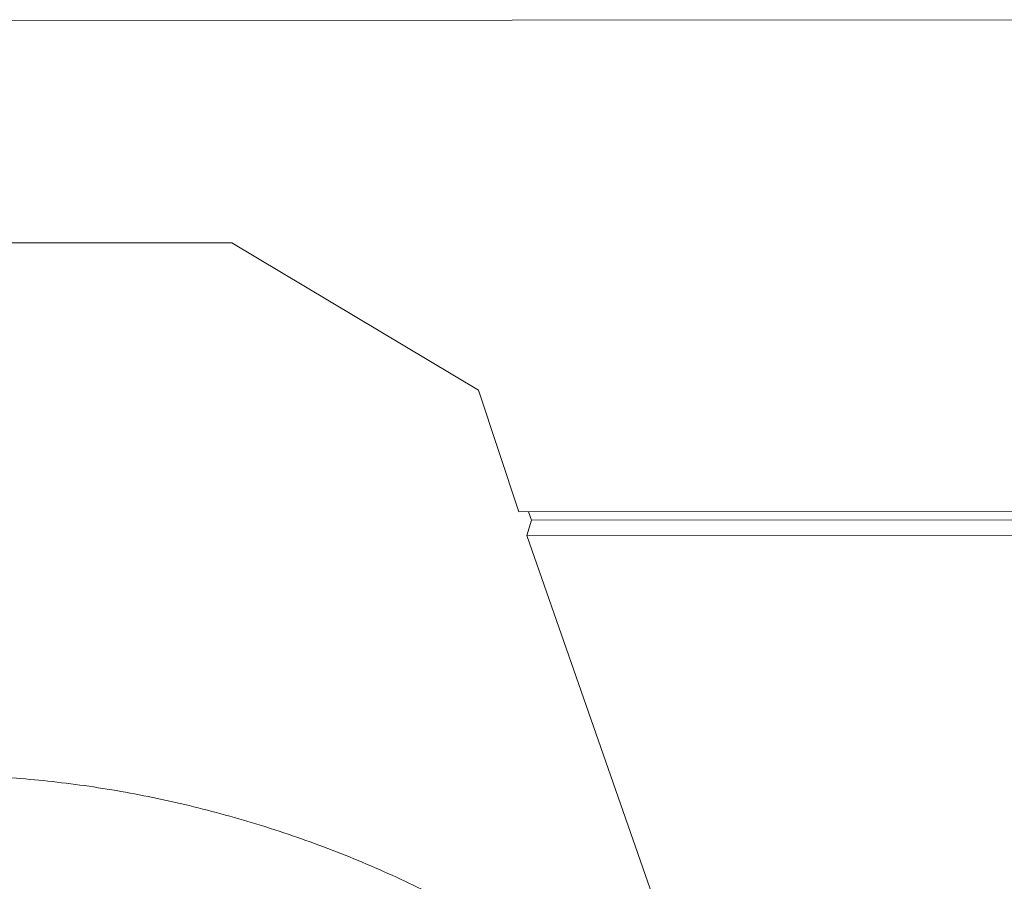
# Model space of a CAD drawing. Header units: millimetres. Extents: x -473 to 23648, y -382 to 1866.
# Tile 406 of 607: x 8313 to 8337, y 480 to 500. Entities that reach past the tile are written whole.
import ezdxf

# ---------------------------------------------------------------- set-up
doc = ezdxf.new("R2010")
doc.units = ezdxf.units.MM
doc.header["$LTSCALE"] = 80
doc.layers.get('0').update_dxf_attribs({"linetype": 'CONTINUOUS'})
doc.layers.add('20_ALL_FEATURES', color=7, linetype='CONTINUOUS')
doc.layers.add('_BLACK_HOLE', color=7, linetype='CONTINUOUS')

msp = doc.modelspace()

# ---------------------------------------------------------------- linework, layer by layer
at = {"color": 0, "linetype": 'Continuous', "lineweight": 0}
msp.add_open_spline([(8298.668, 475.466), (8298.737, 475.691), (8298.95, 476.279), (8299.417, 477.193), (8300.12, 478.168), (8300.981, 479.06), (8301.99, 479.859), (8303.138, 480.559), (8304.411, 481.153), (8305.798, 481.634), (8307.283, 481.999), (8308.851, 482.244), (8310.488, 482.367), (8312.176, 482.367), (8313.897, 482.242), (8315.636, 481.996), (8317.373, 481.63), (8319.092, 481.148), (8320.774, 480.555), (8322.403, 479.858), (8323.962, 479.062), (8325.435, 478.177), (8326.807, 477.211), (8328.064, 476.173), (8329.194, 475.076), (8329.934, 474.219), (8330.302, 473.739), (8330.361, 473.66)], degree=3, knots=[0, 0, 0, 0, 0.705745, 1.873183, 3.066123, 4.298151, 5.580101, 6.919681, 8.321445, 9.786989, 11.315263, 12.902921, 14.544676, 16.23363, 17.961588, 19.719352, 21.496988, 23.284089, 25.070027, 26.844202, 28.596287, 30.316487, 31.995799, 33.626285, 35.201373, 36.716168, 37.015367, 37.015367, 37.015367, 37.015367], dxfattribs=at)
at = {"layer": '20_ALL_FEATURES', "color": 0, "linetype": 'Continuous', "lineweight": 0}
for p, q in [((8318.271, 495.075), (8170.528, 495)), ((8324.161, 491.557), (8318.271, 495.075)), ((8325.125, 488.649), (8324.161, 491.557)), ((8350.433, 488.662), (8325.125, 488.649)), ((8325.424, 488.45), (8325.354, 488.649)), ((8325.311, 488.086), (8325.424, 488.45)), ((8325.424, 488.45), (8350.74, 488.463)), ((8325.311, 488.086), (8350.628, 488.099)), ((8325.311, 488.086), (8335.744, 458.213))]:
    msp.add_line(p, q, dxfattribs=at)
at = {"layer": '_BLACK_HOLE', "color": 0, "linetype": 'Continuous', "lineweight": 0}
msp.add_line((8346.151, 500.397), (8139.13, 500.293), dxfattribs=at)

doc.saveas('drawing.dxf')
